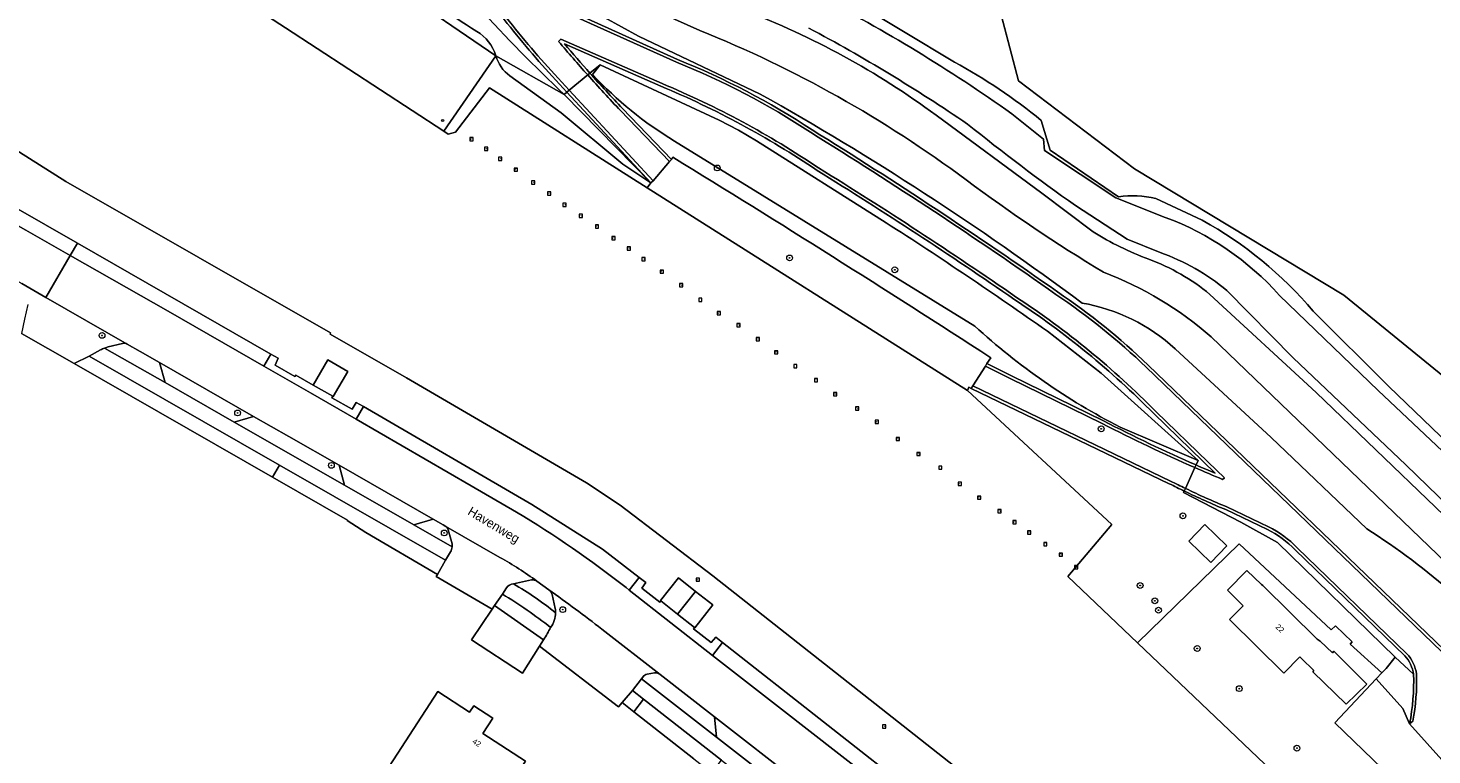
# Model space of a CAD drawing. Header units: metres. Extents: x 151448 to 154749, y 463108 to 465296.
# Tile 345 of 449: x 153714 to 153906, y 464421 to 464521. Entities that reach past the tile are written whole.
import ezdxf
from ezdxf.enums import TextEntityAlignment as Align

# ---------------------------------------------------------------- set-up
doc = ezdxf.new("R2010")
doc.units = ezdxf.units.M
doc.layers.get('0').update_dxf_attribs({"lineweight": 9})
for name, color, linetype, lineweight in [('B-PV-GK-KADEMUUR-G', 253, 'Continuous', 9), ('B-PV-GR-BEPLANTING_CULTUUR_BODEMBEDEKKER-GV', 253, 'Continuous', 9), ('B-PV-GR-BOOM-S', 253, 'Continuous', 9), ('B-PV-GW-TALUD_KRUIN-G', 253, 'Continuous', 9), ('B-PV-IE-MEUBILAIR-S', 253, 'Continuous', 9), ('B-PV-IE-MEUBILAIR_WATERWEGMEUBILAIR-S', 253, 'Continuous', 9), ('B-PV-IE-TERREINAFSCHEIDING_KUNSTMATIG_HEKWERK-G', 253, 'Continuous', 9), ('B-PV-OG-BEBOUWING-GV', 1, 'Continuous', 9), ('B-PV-OG-BEBOUWING-T18', 2, 'Continuous', 9), ('B-PV-OG-TERREIN_BEGROEID-GV', 253, 'Continuous', 9), ('B-PV-OG-TERREIN_ERF-GV', 253, 'Continuous', 9), ('B-PV-OG-TERREIN_OEVER-GV', 253, 'Continuous', 9), ('B-PV-OG-TOPOGRAFIE-T18', 2, 'Continuous', 9), ('B-PV-OG-WATER-GV', 253, 'Continuous', 9), ('B-PV-OG-WATER_SLOOT-GV', 253, 'Continuous', 9), ('B-PV-VH-GESLOTENVERHARDING_ASFALT-GV', 253, 'Continuous', 9), ('B-PV-VH-HALFVERHARDING_GRASBETONSTEEN-GV', 253, 'Continuous', 9), ('B-PV-VH-HALFVERHARDING_PUIN-GV', 253, 'Continuous', 9), ('B-PV-VH-ONVERHARD_ZAND-GV', 253, 'Continuous', 9), ('B-PV-VH-OPENVERHARDING_BETONSTRAATSTEEN-GV', 253, 'Continuous', 9), ('B-PV-VH-OPENVERHARDING_STRAATBAKSTEEN-GV', 253, 'Continuous', 9), ('B-PV-VH-OPENVERHARDING_TEGEL-GV', 253, 'Continuous', 9)]:
    doc.layers.add(name, color=color, linetype=linetype, lineweight=lineweight)
doc.styles.add('Drong', font='txt', dxfattribs={"height": 1.8})
doc.styles.add('NLCS-ISO', font='txt')

# ---------------------------------------------------------------- blocks, each defined once
blk = doc.blocks.new('SIE-MEUBILAIR_PAAL_HECTOMETER-SO')
blk.add_circle((0, 0), 0.75)
at = {"style": 'NLCS-ISO'}
blk.add_text('hm', height=0.75, dxfattribs=at).set_placement((0.16, 0.07), align=Align.MIDDLE_CENTER)
blk = doc.blocks.new('SGR-BOOM_GBKN-SO')
at = {"linetype": 'ByBlock', "lineweight": 18}
h = blk.add_hatch(color=0, dxfattribs=at)
h.dxf.hatch_style = 1
edge = h.paths.add_edge_path()
edge.add_arc((0, 0), 0.25, 0, 360)
at = {"color": 0, "linetype": 'ByBlock', "lineweight": 18}
for radius in [2, 0.25]:
    blk.add_circle((0, 0), radius, dxfattribs=at)
at = {"color": 0, "linetype": 'ByBlock', "lineweight": 18, "style": 'NLCS-ISO'}
blk.add_attdef('SOORT', (2.5, 0), '', height=1.5, dxfattribs=at)
blk = doc.blocks.new('SIE-WATER_MEERPAAL-SO')
at = {"color": 0, "linetype": 'ByBlock', "lineweight": 18}
blk.add_lwpolyline([(-1.12, -1.12), (1.12, -1.12), (1.12, 1.12), (-1.12, 1.12)], close=True, dxfattribs=at)
at = {"color": 0, "linetype": 'ByBlock', "lineweight": 18, "style": 'NLCS-ISO'}
blk.add_text('m', height=1.5, dxfattribs=at).set_placement((0, 0.28), align=Align.MIDDLE_CENTER)

msp = doc.modelspace()

# ---------------------------------------------------------------- linework, layer by layer
at = {"layer": 'B-PV-GK-KADEMUUR-G', "flags": 128}
for points in [[(153654.592, 464582.024), (153708.614, 464546.773), (153748.902, 464520.615), (153770.647, 464506.432)], [(153907.898, 464359.44), (153859.249, 464404.614), (153807.605, 464445.344), (153794.863, 464455.059), (153790.237, 464458.129), (153765.509, 464472.533), (153755.037, 464478.546), (153755.1, 464478.736), (153718.744, 464499.511), (153656.903, 464538.643), (153656.146, 464537.465), (153655.493, 464537.844), (153655.485, 464537.85)], [(153770.647, 464506.432), (153771.259, 464506.033), (153772.269, 464506.312), (153776.931, 464512.373)], [(153776.931, 464512.373), (153798.613, 464498.65)], [(153798.613, 464498.65), (153842.589, 464470.817)], [(153842.589, 464470.817), (153862.432, 464452.405), (153856.365, 464445.259), (153865.944, 464436.13)], [(153865.944, 464436.13), (153893.147, 464410.206), (153930.365, 464374.964), (153965.491, 464341.825), (153983.238, 464325.403), (153991.376, 464318.106), (154010.805, 464301.579), (154040.291, 464277.579), (154050.235, 464269.562)]]:
    msp.add_lwpolyline(points, dxfattribs=at)
at = {"layer": 'B-PV-GR-BEPLANTING_CULTUUR_BODEMBEDEKKER-GV', "flags": 128}
for points in [[(153688.772, 464506.74), (153690.225, 464505.919), (153713.237, 464492.829), (153719.338, 464489.351), (153720.32, 464491.03), (153689.851, 464508.473)], [(153746.902, 464475.811), (153720.32, 464491.03), (153719.338, 464489.351), (153732.784, 464481.685), (153745.953, 464474.149)], [(153721.939, 464475.531), (153719.862, 464474.515), (153747.125, 464458.879), (153748.088, 464460.558)], [(153756.284, 464460.521), (153749.348, 464464.488), (153744.512, 464467.221), (153741.879, 464466.458), (153757.001, 464457.806)], [(153757.369, 464452.926), (153759.921, 464451.309), (153769.784, 464445.545), (153770.884, 464447.505), (153748.088, 464460.558), (153747.125, 464458.879), (153757.407, 464452.982)], [(153808.95, 464436.17), (153807.586, 464434.413), (153817.046, 464427.031), (153833.209, 464414.42), (153835.386, 464412.74), (153836.68, 464414.397)], [(153805.007, 464420.217), (153807.487, 464418.298), (153807.592, 464418.452), (153808.824, 464420.033), (153798.107, 464428.382), (153796.759, 464426.655)]]:
    msp.add_lwpolyline(points, close=True, dxfattribs=at)
for points in [[(153724.037, 464476.63), (153732.375, 464471.895), (153731.581, 464474.628), (153728.945, 464476.155), (153727.176, 464477.177)], [(153726.512, 464477.269), (153724.567, 464476.799)], [(153795.692, 464443.733), (153796.12, 464443.363), (153797.476, 464445.119), (153792.477, 464448.992), (153782.767, 464455.159), (153759.626, 464468.606), (153758.635, 464466.877), (153774.404, 464457.727), (153780.651, 464454.09)], [(153770.953, 464452.112), (153770.562, 464452.343), (153769.215, 464453.113), (153766.534, 464452.349), (153771.794, 464449.303)], [(153771.787, 464449.75), (153771.25, 464451.64)], [(153782.686, 464444.771), (153780.228, 464444.261)], [(153785.09, 464443.429), (153783.443, 464444.604)], [(153778.704, 464442.823), (153777.64, 464441.278), (153784.362, 464436.562)], [(153785.954, 464440.848), (153785.519, 464442.77)], [(153797.977, 464431.408), (153797.808, 464431.187), (153808.115, 464423.193), (153807.817, 464425.966), (153800.357, 464431.802)], [(153799.608, 464432.005), (153798.604, 464431.845)]]:
    msp.add_lwpolyline(points, dxfattribs=at)
at = {"layer": 'B-PV-GR-BEPLANTING_CULTUUR_BODEMBEDEKKER-GV'}
for points in [[(153724.567, 464476.799, 0.0278743), (153724.037, 464476.63)], [(153727.176, 464477.177, 0.1805948), (153726.512, 464477.269)], [(153780.651, 464454.09, -0.0300888), (153795.692, 464443.733)], [(153771.25, 464451.64, 0.1805765), (153770.953, 464452.112)], [(153771.794, 464449.303, 0.0648962), (153771.787, 464449.75)], [(153780.228, 464444.261, -0.0333742), (153786.011, 464440.276)], [(153783.443, 464444.604, 0.1837128), (153782.686, 464444.771)], [(153785.519, 464442.77, 0.1894224), (153785.09, 464443.429)], [(153785.32, 464438.25, 0.0315575), (153778.704, 464442.823)], [(153786.011, 464440.276, 0.0612772), (153785.954, 464440.848)], [(153784.362, 464436.562, 0.0369366), (153785.32, 464438.25)], [(153798.604, 464431.845, 0.1825518), (153797.977, 464431.408)], [(153800.357, 464431.802, 0.1616181), (153799.608, 464432.005)]]:
    msp.add_lwpolyline(points, format="xyb", dxfattribs=at)
at = {"layer": 'B-PV-GW-TALUD_KRUIN-G'}
for points in [[(153787.173, 464511.483, -0.0175627), (153775.424, 464523.42)], [(153814.117, 464511.529, -0.0320492), (153858.327, 464482.818)], [(153853.572, 464478.937, 0.0106594), (153831.425, 464493.843)], [(153858.327, 464482.818, -0.1440762), (153871.118, 464476.521)], [(153897.443, 464451.809, -0.0383194), (153909.456, 464442.765)]]:
    msp.add_lwpolyline(points, format="xyb", dxfattribs=at)
at = {"layer": 'B-PV-GW-TALUD_KRUIN-G', "flags": 128}
for points in [[(153790.412, 464523.319), (153797.396, 464519.482), (153814.117, 464511.529)], [(153831.425, 464493.843), (153813.595, 464505.11), (153811.141, 464506.585), (153808.488, 464507.928), (153792.116, 464515.554)], [(153799.111, 464499.32), (153787.173, 464511.483)], [(153874.288, 464461.182), (153860.969, 464473.19), (153853.572, 464478.937)], [(153871.118, 464476.521), (153884.315, 464464.364), (153897.443, 464451.809)]]:
    msp.add_lwpolyline(points, dxfattribs=at)
at = {"layer": 'B-PV-IE-TERREINAFSCHEIDING_KUNSTMATIG_HEKWERK-G', "flags": 128}
for points in [[(153838.307, 464556.46), (153849.612, 464513.342)], [(153777.801, 464516.792), (153749.849, 464535.862)], [(153770.647, 464506.432), (153777.801, 464516.792)], [(153787.173, 464511.483), (153777.801, 464516.792)], [(153808.488, 464507.928), (153792.116, 464515.554)], [(153720.32, 464491.03), (153689.851, 464508.473)], [(153811.141, 464506.585), (153808.488, 464507.928)], [(153813.595, 464505.11), (153811.141, 464506.585)], [(153831.425, 464493.843), (153813.595, 464505.11)], [(153746.902, 464475.811), (153720.32, 464491.03)], [(153894.274, 464483.88), (153916.047, 464466.171), (153921.589, 464450.453)], [(153719.862, 464474.515), (153712.651, 464478.642)], [(153860.969, 464473.19), (153853.572, 464478.937)], [(153750.317, 464472.93), (153750.203, 464472.731), (153747.48, 464474.279), (153747.917, 464475.257), (153746.902, 464475.811)], [(153747.125, 464458.879), (153719.862, 464474.515)], [(153874.288, 464461.182), (153860.969, 464473.19)], [(153759.626, 464468.606), (153758.614, 464469.171), (153758.079, 464468.258), (153755.295, 464469.798), (153755.412, 464470.002)], [(153797.476, 464445.119), (153792.477, 464448.992), (153782.767, 464455.159), (153759.626, 464468.606)], [(153757.369, 464452.926), (153757.407, 464452.982), (153747.125, 464458.879)], [(153901.347, 464434.156), (153885.183, 464449.914), (153880.159, 464452.717), (153872.275, 464456.783)], [(153800.464, 464441.893), (153800.322, 464441.712), (153797.873, 464443.626), (153798.411, 464444.423), (153797.476, 464445.119)], [(153808.95, 464436.17), (153808.032, 464436.916), (153807.387, 464436.171), (153804.947, 464438.07), (153805.089, 464438.251)], [(153836.68, 464414.397), (153808.95, 464436.17)], [(153900.089, 464432.627), (153901.347, 464434.156)], [(153914.202, 464414.344), (153912.681, 464414.035), (153904.756, 464413.826), (153893.077, 464425.136)]]:
    msp.add_lwpolyline(points, dxfattribs=at)
at = {"layer": 'B-PV-IE-TERREINAFSCHEIDING_KUNSTMATIG_HEKWERK-G'}
msp.add_lwpolyline([(153853.572, 464478.937, 0.0106594), (153831.425, 464493.843)], format="xyb", dxfattribs=at)
at = {"layer": 'B-PV-OG-BEBOUWING-GV', "flags": 128}
for points in [[(153755.461, 464469.974), (153757.449, 464473.434), (153754.718, 464475.003), (153752.73, 464471.543), (153755.412, 464470.002)], [(153875.188, 464452.384), (153872.977, 464450.087), (153876.013, 464447.164), (153878.224, 464449.46)], [(153800.464, 464441.893), (153802.777, 464440.072), (153805.244, 464443.208), (153802.885, 464445.065), (153800.417, 464441.93)], [(153883.151, 464443.99), (153882.998, 464444.136), (153880.971, 464446.082), (153878.322, 464443.353), (153880.214, 464441.461), (153880.443, 464441.235), (153878.577, 464439.336), (153886.055, 464431.984), (153888.241, 464434.208), (153888.477, 464433.976), (153890.179, 464432.328), (153890.017, 464432.165), (153894.611, 464427.705), (153897.449, 464430.461), (153892.909, 464435.003), (153892.72, 464434.759), (153891.045, 464436.354), (153890.635, 464436.643)], [(153802.777, 464440.072), (153805.089, 464438.251), (153805.135, 464438.215), (153807.604, 464441.35), (153805.244, 464443.208)], [(153767.898, 464413.647), (153766.532, 464411.541), (153773.528, 464407.001), (153781.879, 464419.868), (153775.999, 464423.685), (153777.378, 464425.765), (153774.76, 464427.461), (153774.187, 464426.595), (153769.812, 464429.435), (153762.035, 464417.452)]]:
    msp.add_lwpolyline(points, close=True, dxfattribs=at)
at = {"layer": 'B-PV-OG-TERREIN_BEGROEID-GV', "flags": 128}
for points in [[(153801.234, 464536.061), (153807.253, 464541.069), (153826.954, 464553.807), (153826.216, 464554.96), (153791.273, 464531.574), (153798.906, 464528.596), (153797.102, 464524.13), (153805.839, 464520.247)], [(153748.779, 464536.925), (153749.961, 464536.006), (153749.849, 464535.862), (153777.801, 464516.792)], [(153805.839, 464520.247), (153797.102, 464524.13), (153789.762, 464526.835)], [(153786.139, 464523.763), (153802.753, 464516.261)], [(153790.412, 464523.319), (153797.396, 464519.482), (153814.117, 464511.529)], [(153814.117, 464511.529), (153797.396, 464519.482), (153790.412, 464523.319)], [(153800.49, 464512.6), (153787.217, 464518.438)], [(153777.801, 464516.792), (153770.647, 464506.432)], [(153777.801, 464516.792), (153787.173, 464511.483)], [(153787.173, 464511.483), (153777.801, 464516.792)], [(153792.116, 464515.554), (153790.726, 464514.41)], [(153790.726, 464514.41), (153792.116, 464515.554), (153808.488, 464507.928), (153811.141, 464506.585), (153813.595, 464505.11), (153831.425, 464493.843)], [(153791.097, 464514.193), (153792.116, 464515.554)], [(153831.425, 464493.843), (153813.595, 464505.11), (153811.141, 464506.585), (153808.488, 464507.928), (153792.116, 464515.554), (153791.097, 464514.193)], [(153770.647, 464506.432), (153771.259, 464506.033), (153772.269, 464506.312), (153776.931, 464512.373), (153798.613, 464498.65), (153799.111, 464499.32), (153795.225, 464501.906), (153786.776, 464508.95), (153779.719, 464514.034)], [(153779.719, 464514.034), (153786.776, 464508.95), (153795.225, 464501.906), (153799.111, 464499.32), (153787.173, 464511.483)], [(153787.173, 464511.483), (153787.555, 464511.798), (153785.545, 464513.967)], [(153795.219, 464509.526), (153801.946, 464502.55), (153802.12, 464502.834)], [(153859.842, 464492.614), (153852.79, 464497.929), (153838.279, 464508.604)], [(153843.59, 464479.641), (153802.326, 464505.067)], [(153802.326, 464505.067), (153843.59, 464479.641)], [(153923.008, 464439.144), (153915.092, 464446.9), (153890.493, 464470.525), (153875.881, 464484.012)], [(153863.561, 464465.767), (153874.288, 464461.182), (153860.969, 464473.19), (153853.572, 464478.937)], [(153853.572, 464478.937), (153860.969, 464473.19), (153874.288, 464461.182), (153874.006, 464460.567)], [(153945.53, 464406.274), (153932.163, 464420.687), (153929.048, 464421.984), (153923.963, 464427.403), (153921.14, 464433.547), (153914.361, 464441.37), (153876.084, 464478.163)], [(153876.084, 464478.163), (153914.361, 464441.37), (153921.14, 464433.547)], [(153871.118, 464476.521), (153884.315, 464464.364), (153897.443, 464451.809)], [(153897.443, 464451.809), (153884.315, 464464.364), (153871.118, 464476.521)], [(153845.778, 464475.311), (153845.262, 464474.516), (153848.623, 464472.796), (153861.285, 464466.628)], [(153867.429, 464474.28), (153911.695, 464431.683), (153922.001, 464421.552)], [(153876.634, 464459.441), (153868.184, 464467.62)], [(153874.006, 464460.567), (153874.288, 464461.182), (153863.561, 464465.767)], [(153872.367, 464456.985), (153872.275, 464456.783), (153880.159, 464452.717), (153885.183, 464449.914), (153901.347, 464434.156)], [(153883.783, 464451.714), (153878.076, 464454.433)], [(153902.663, 464434.365), (153887.592, 464448.912)], [(153903.884, 464431.818), (153901.347, 464434.156), (153900.089, 464432.627), (153899.5, 464431.998), (153898.733, 464431.178)], [(153901.347, 464434.156), (153903.884, 464431.818)], [(153898.733, 464431.178), (153902.416, 464427.093), (153903.326, 464424.988)]]:
    msp.add_lwpolyline(points, dxfattribs=at)
at = {"layer": 'B-PV-OG-TERREIN_BEGROEID-GV'}
for points in [[(153752.447, 464535.445, 0.0147366), (153775.199, 464520.138)], [(153775.199, 464520.138, -0.0147366), (153752.447, 464535.445)], [(153787.173, 464511.483, -0.0175627), (153775.424, 464523.42)], [(153775.424, 464523.42, 0.0175627), (153787.173, 464511.483)], [(153785.545, 464513.967, -0.0192101), (153778.527, 464522.304)], [(153838.279, 464508.604, 0.0690027), (153811.885, 464523.024)], [(153775.199, 464520.138, -0.1876345), (153777.801, 464516.792)], [(153777.801, 464516.792, 0.1876345), (153775.199, 464520.138)], [(153842.413, 464499.731, 0.0645287), (153805.839, 464520.247)], [(153805.839, 464520.247, -0.0645287), (153842.413, 464499.731)], [(153787.217, 464518.438, 0.0062338), (153790.726, 464514.41)], [(153777.801, 464516.792, 0.1684622), (153779.719, 464514.034)], [(153779.719, 464514.034, -0.1684622), (153777.801, 464516.792)], [(153802.753, 464516.261, -0.0516633), (153821.24, 464506.606)], [(153790.726, 464514.41, 0.0075719), (153795.219, 464509.526)], [(153802.326, 464505.067, -0.0667679), (153791.097, 464514.193)], [(153791.097, 464514.193, 0.0667679), (153802.326, 464505.067)], [(153821.924, 464501.036, 0.0496399), (153800.49, 464512.6)], [(153814.117, 464511.529, -0.0320492), (153858.327, 464482.818)], [(153858.327, 464482.818, 0.0320492), (153814.117, 464511.529)], [(153821.24, 464506.606, -0.0147483), (153854.967, 464484.341)], [(153802.12, 464502.834, -0.0062521), (153845.778, 464475.311)], [(153849.104, 464483.267, 0.0129229), (153821.924, 464501.036)], [(153861.27, 464487.049, -0.0234332), (153842.413, 464499.731)], [(153842.413, 464499.731, 0.0234332), (153861.27, 464487.049)], [(153853.572, 464478.937, 0.0106594), (153831.425, 464493.843)], [(153831.425, 464493.843, -0.0106594), (153853.572, 464478.937)], [(153867.505, 464488.833, -0.0520723), (153859.842, 464492.614)], [(153875.881, 464484.012, 0.0862076), (153867.505, 464488.833)], [(153876.084, 464478.163, 0.0891113), (153861.27, 464487.049)], [(153861.27, 464487.049, -0.0891113), (153876.084, 464478.163)], [(153854.967, 464484.341, -0.0430307), (153867.429, 464474.28)], [(153868.184, 464467.62, 0.0527826), (153849.104, 464483.267)], [(153858.327, 464482.818, -0.1440762), (153871.118, 464476.521)], [(153871.118, 464476.521, 0.1440762), (153858.327, 464482.818)], [(153863.561, 464465.767, -0.0666209), (153843.59, 464479.641)], [(153843.59, 464479.641, 0.0666209), (153863.561, 464465.767)], [(153861.285, 464466.628, 0.016601), (153874.006, 464460.567)], [(153874.006, 464460.567, 0.003766), (153876.634, 464459.441)], [(153878.076, 464454.433, -0.0146778), (153872.367, 464456.985)], [(153887.592, 464448.912, 0.0897141), (153883.783, 464451.714)], [(153897.443, 464451.809, -0.0383194), (153909.456, 464442.765)], [(153909.456, 464442.765, 0.0383194), (153897.443, 464451.809)], [(153903.884, 464431.818, 0.1518634), (153902.663, 464434.365)], [(153903.326, 464424.988, 0.0521339), (153903.884, 464431.818)]]:
    msp.add_lwpolyline(points, format="xyb", dxfattribs=at)
at = {"layer": 'B-PV-OG-TERREIN_BEGROEID-GV', "flags": 128}
msp.add_lwpolyline([(153787.173, 464511.483), (153799.111, 464499.32), (153787.555, 464511.798)], close=True, dxfattribs=at)
at = {"layer": 'B-PV-OG-TERREIN_ERF-GV', "flags": 128}
for points in [[(154016.603, 464609.56), (154000, 464616.947), (153998.245, 464617.728), (153997.22, 464618.184), (153964.94, 464608.591), (153957.264, 464607.507), (153948.589, 464604.816), (153882.295, 464584.25), (153839.089, 464556.991), (153838.307, 464556.46), (153838.309, 464556.452), (153849.612, 464513.342), (153865.547, 464501.261), (153894.274, 464483.88), (153916.047, 464466.171), (153921.589, 464450.453)], [(153921.589, 464450.453), (153916.047, 464466.171), (153894.274, 464483.88), (153865.547, 464501.261), (153849.612, 464513.342), (153838.309, 464556.452), (153826.764, 464548.974), (153820.509, 464544.837), (153813.642, 464538.713), (153809.125, 464532.926)], [(153859.249, 464404.614), (153807.605, 464445.344), (153794.863, 464455.059), (153790.237, 464458.129), (153765.509, 464472.533), (153755.037, 464478.546), (153755.1, 464478.736), (153718.744, 464499.511), (153656.903, 464538.643)], [(153809.705, 464531.677), (153826.814, 464524.342), (153840.82, 464515.927)], [(153689.851, 464508.473), (153720.32, 464491.03), (153746.902, 464475.811), (153747.917, 464475.257), (153747.48, 464474.279), (153750.203, 464472.731), (153750.317, 464472.93), (153752.73, 464471.543), (153754.718, 464475.003), (153757.449, 464473.434), (153755.461, 464469.974), (153755.412, 464470.002), (153755.295, 464469.798), (153758.079, 464468.258), (153758.614, 464469.171), (153759.626, 464468.606), (153782.767, 464455.159), (153792.477, 464448.992), (153797.476, 464445.119), (153798.411, 464444.423), (153797.873, 464443.626), (153800.322, 464441.712), (153800.464, 464441.893), (153800.417, 464441.93), (153802.885, 464445.065), (153805.244, 464443.208), (153807.604, 464441.35), (153805.135, 464438.215), (153805.089, 464438.251), (153804.947, 464438.07), (153807.387, 464436.171), (153808.032, 464436.916), (153808.95, 464436.17), (153836.68, 464414.397)], [(153852.703, 464507.908), (153853.954, 464503.834), (153863.333, 464497.412)], [(153868.458, 464497.185), (153874.844, 464494.19)], [(153890.101, 464481.689), (153900.459, 464471.35), (153915.84, 464456.547), (153921.589, 464450.453)], [(153805.007, 464420.217), (153796.759, 464426.655), (153795.137, 464427.922), (153794.632, 464427.327), (153783.81, 464435.658), (153781.48, 464431.988), (153774.457, 464436.564), (153777.285, 464440.764), (153769.604, 464445.229), (153769.784, 464445.545), (153759.921, 464451.309), (153757.369, 464452.926), (153757.407, 464452.982), (153747.125, 464458.879), (153719.862, 464474.515), (153712.651, 464478.642)], [(153870.32, 464457.999), (153843.119, 464471.094), (153842.797, 464471.249), (153842.589, 464470.817)], [(153842.589, 464470.817), (153862.432, 464452.405), (153856.365, 464445.259), (153865.944, 464436.13), (153879.898, 464449.74), (153892.552, 464437.928), (153893.161, 464438.469), (153895.415, 464436.277), (153895.148, 464435.957), (153899.5, 464431.998), (153900.089, 464432.627), (153901.347, 464434.156), (153885.183, 464449.914), (153880.159, 464452.717), (153872.275, 464456.783), (153872.367, 464456.985)], [(153912.681, 464414.035), (153904.756, 464413.826), (153893.077, 464425.136), (153898.733, 464431.178), (153899.5, 464431.998), (153895.148, 464435.957), (153895.415, 464436.277), (153893.161, 464438.469), (153892.552, 464437.928), (153879.898, 464449.74), (153865.944, 464436.13), (153893.147, 464410.206), (153930.365, 464374.964)]]:
    msp.add_lwpolyline(points, dxfattribs=at)
for points in [[(153724.096, 464551.622), (153706.212, 464565.465), (153693.419, 464575.407), (153688.415, 464579.24), (153678.081, 464580.723), (153670.337, 464583.597), (153665.351, 464586.778), (153659.849, 464590.398), (153659.666, 464590.038), (153659.576, 464589.824), (153662.944, 464587.686), (153659.725, 464582.614), (153656.351, 464584.766), (153654.592, 464582.024), (153708.614, 464546.773), (153748.902, 464520.615), (153770.647, 464506.432), (153777.801, 464516.792), (153749.849, 464535.862), (153746.582, 464534.162), (153732.491, 464545.106)], [(153875.188, 464452.384), (153878.224, 464449.46), (153876.013, 464447.164), (153872.977, 464450.087)], [(153883.151, 464443.99), (153890.635, 464436.643), (153891.045, 464436.354), (153892.72, 464434.759), (153892.909, 464435.003), (153897.449, 464430.461), (153894.611, 464427.705), (153890.017, 464432.165), (153890.179, 464432.328), (153888.477, 464433.976), (153888.241, 464434.208), (153886.055, 464431.984), (153878.577, 464439.336), (153880.443, 464441.235), (153880.214, 464441.461), (153878.322, 464443.353), (153880.971, 464446.082), (153882.998, 464444.136)], [(153777.64, 464441.278), (153777.285, 464440.764), (153774.457, 464436.564), (153781.48, 464431.988), (153783.81, 464435.658), (153784.362, 464436.562)], [(153767.898, 464413.647), (153762.035, 464417.452), (153769.812, 464429.435), (153774.187, 464426.595), (153774.76, 464427.461), (153777.378, 464425.765), (153775.999, 464423.685), (153781.879, 464419.868), (153773.528, 464407.001), (153766.532, 464411.541)]]:
    msp.add_lwpolyline(points, close=True, dxfattribs=at)
at = {"layer": 'B-PV-OG-TERREIN_ERF-GV'}
for points in [[(153840.82, 464515.927, -0.0468393), (153852.703, 464507.908)], [(153863.333, 464497.412, -0.0868577), (153868.458, 464497.185)], [(153874.844, 464494.19, -0.0920323), (153890.101, 464481.689)], [(153872.367, 464456.985, -0.0056787), (153870.32, 464457.999)]]:
    msp.add_lwpolyline(points, format="xyb", dxfattribs=at)
at = {"layer": 'B-PV-OG-TERREIN_OEVER-GV', "flags": 128}
for points in [[(153840.82, 464515.927), (153826.814, 464524.342), (153809.705, 464531.677)], [(153838.279, 464508.604), (153852.79, 464497.929), (153859.842, 464492.614)], [(153848.676, 464508.826), (153853.036, 464505.328), (153853.189, 464503.779), (153862.95, 464497.262), (153869.752, 464494.579)], [(153863.333, 464497.412), (153853.954, 464503.834), (153852.703, 464507.908)], [(153874.844, 464494.19), (153868.458, 464497.185)], [(153869.04, 464489.752), (153864.526, 464491.599), (153857.408, 464496.211)], [(153875.881, 464484.012), (153890.493, 464470.525), (153915.092, 464446.9), (153923.008, 464439.144)], [(153923.695, 464440.453), (153911.725, 464451.956), (153902.802, 464460.599), (153887.323, 464475.29), (153878.221, 464484.534)], [(153885.441, 464483.869), (153899.017, 464470.821), (153913.449, 464457.19), (153927.172, 464443.194)], [(153928.796, 464442.814), (153921.589, 464450.453), (153915.84, 464456.547), (153900.459, 464471.35), (153890.101, 464481.689)]]:
    msp.add_lwpolyline(points, dxfattribs=at)
at = {"layer": 'B-PV-OG-TERREIN_OEVER-GV'}
for points in [[(153822.001, 464525.055, -0.035142), (153848.676, 464508.826)], [(153811.885, 464523.024, -0.0690027), (153838.279, 464508.604)], [(153842.594, 464507.397, 0.0272745), (153820.804, 464520.59)], [(153852.703, 464507.908, 0.0468393), (153840.82, 464515.927)], [(153857.408, 464496.211, -0.0149978), (153842.594, 464507.397)], [(153868.458, 464497.185, 0.0868577), (153863.333, 464497.412)], [(153869.752, 464494.579, -0.1227955), (153885.441, 464483.869)], [(153890.101, 464481.689, 0.0920323), (153874.844, 464494.19)], [(153859.842, 464492.614, 0.0520723), (153867.505, 464488.833)], [(153878.221, 464484.534, 0.0910737), (153869.04, 464489.752)], [(153867.505, 464488.833, -0.0862076), (153875.881, 464484.012)]]:
    msp.add_lwpolyline(points, format="xyb", dxfattribs=at)
at = {"layer": 'B-PV-OG-WATER-GV', "flags": 128}
for points in [[(153474.659, 464657.615), (153586.561, 464583.883), (153586.666, 464584.041), (153588.958, 464582.532), (153588.339, 464581.591), (153588.384, 464581.561), (153607.583, 464568.754), (153629.073, 464554.665), (153655.485, 464537.85), (153655.493, 464537.844), (153656.146, 464537.465), (153656.903, 464538.643), (153718.744, 464499.511), (153755.1, 464478.736), (153755.037, 464478.546), (153765.509, 464472.533), (153790.237, 464458.129), (153794.863, 464455.059), (153807.605, 464445.344), (153859.249, 464404.614), (153907.898, 464359.44)], [(153930.365, 464374.964), (153893.147, 464410.206), (153865.944, 464436.13), (153856.365, 464445.259), (153862.432, 464452.405), (153842.589, 464470.817), (153798.613, 464498.65), (153776.931, 464512.373), (153772.269, 464506.312), (153771.259, 464506.033), (153770.647, 464506.432), (153748.902, 464520.615), (153708.614, 464546.773), (153654.592, 464582.024), (153653.123, 464582.982), (153624.262, 464601.896), (153620.144, 464604.551), (153619.193, 464605.299), (153615.632, 464607.672)]]:
    msp.add_lwpolyline(points, dxfattribs=at)
at = {"layer": 'B-PV-OG-WATER_SLOOT-GV'}
for points in [[(153848.676, 464508.826, 0.035142), (153822.001, 464525.055)], [(153820.804, 464520.59, -0.0272745), (153842.594, 464507.397)], [(153842.594, 464507.397, 0.0149978), (153857.408, 464496.211)], [(153885.441, 464483.869, 0.1227955), (153869.752, 464494.579)], [(153869.04, 464489.752, -0.0910737), (153878.221, 464484.534)]]:
    msp.add_lwpolyline(points, format="xyb", dxfattribs=at)
at = {"layer": 'B-PV-OG-WATER_SLOOT-GV', "flags": 128}
for points in [[(153869.752, 464494.579), (153862.95, 464497.262), (153853.189, 464503.779), (153853.036, 464505.328), (153848.676, 464508.826)], [(153857.408, 464496.211), (153864.526, 464491.599), (153869.04, 464489.752)], [(153878.221, 464484.534), (153887.323, 464475.29), (153902.802, 464460.599), (153911.725, 464451.956), (153923.695, 464440.453)], [(153927.172, 464443.194), (153913.449, 464457.19), (153899.017, 464470.821), (153885.441, 464483.869)]]:
    msp.add_lwpolyline(points, dxfattribs=at)
at = {"layer": 'B-PV-VH-GESLOTENVERHARDING_ASFALT-GV'}
for points in [[(153778.808, 464522.594, 0.0193677), (153785.84, 464514.238)], [(153790.417, 464514.155, -0.0067591), (153786.43, 464518.748)], [(153821.025, 464506.269, 0.0516788), (153802.597, 464515.893)], [(153794.93, 464509.249, -0.0075381), (153790.417, 464514.155)], [(153800.647, 464512.967, -0.0496496), (153822.141, 464501.372)], [(153854.74, 464484.012, 0.0147536), (153821.025, 464506.269)], [(153822.141, 464501.372, -0.01292), (153849.327, 464483.599)], [(153849.327, 464483.599, -0.0527597), (153868.466, 464467.904)], [(153867.152, 464473.992, 0.0430587), (153854.74, 464484.012)], [(153873.84, 464460.203, -0.0166466), (153861.105, 464466.271)], [(153877.631, 464458.592, -0.0050998), (153873.84, 464460.203)], [(153870.498, 464458.357, 0.0053166), (153872.533, 464457.348)], [(153872.533, 464457.348, 0.0145431), (153878.238, 464454.799)], [(153795.692, 464443.733, 0.0300888), (153780.651, 464454.09)], [(153883.957, 464452.075, -0.0898361), (153887.876, 464449.193)], [(153778.373, 464447.874, -0.028782), (153783.443, 464444.604)], [(153785.09, 464443.429, -0.0113428), (153792.358, 464438.015)], [(153902.949, 464434.645, -0.1533207), (153904.283, 464431.852)], [(153904.283, 464431.852, -0.0532786), (153903.775, 464425.394)]]:
    msp.add_lwpolyline(points, format="xyb", dxfattribs=at)
at = {"layer": 'B-PV-VH-GESLOTENVERHARDING_ASFALT-GV', "flags": 128}
for points in [[(153802.597, 464515.893), (153785.83, 464523.464)], [(153663.55, 464513.595), (153670.547, 464509.675), (153687.343, 464499.967), (153687.655, 464499.771), (153696.316, 464494.831), (153699.624, 464492.938), (153706.499, 464488.993), (153709.746, 464487.159), (153712.686, 464485.479), (153715.968, 464483.598), (153719.338, 464489.351), (153713.237, 464492.829), (153690.225, 464505.919), (153688.772, 464506.74), (153675.831, 464514.113), (153673.5, 464515.442), (153665.489, 464519.996)], [(153786.43, 464518.748), (153786.74, 464519.085), (153800.647, 464512.967)], [(153785.84, 464514.238), (153787.864, 464512.052), (153790.417, 464514.155)], [(153790.417, 464514.155), (153787.864, 464512.052), (153799.404, 464499.592)], [(153799.404, 464499.592), (153801.658, 464502.272), (153794.93, 464509.249)], [(153780.651, 464454.09), (153774.404, 464457.727), (153758.635, 464466.877), (153752.332, 464470.486), (153745.953, 464474.149), (153732.784, 464481.685), (153719.338, 464489.351), (153715.968, 464483.598), (153727.176, 464477.177), (153728.945, 464476.155), (153731.581, 464474.628), (153744.512, 464467.221), (153749.348, 464464.488), (153756.284, 464460.521), (153769.215, 464453.113), (153770.562, 464452.343), (153770.953, 464452.112), (153778.373, 464447.874)], [(153861.105, 464466.271), (153848.444, 464472.439), (153845.08, 464474.159), (153843.336, 464471.433), (153870.498, 464458.357)], [(153921.72, 464421.267), (153911.418, 464431.394), (153867.152, 464473.992)], [(153868.466, 464467.904), (153875.659, 464460.942), (153877.899, 464458.822), (153877.631, 464458.592)], [(153873.84, 464460.203), (153872.533, 464457.348)], [(153872.533, 464457.348), (153873.84, 464460.203)], [(153878.238, 464454.799), (153883.957, 464452.075)], [(153887.876, 464449.193), (153902.949, 464434.645)], [(153783.443, 464444.604), (153785.09, 464443.429)], [(153849.28, 464401.818), (153846.835, 464403.763), (153835.386, 464412.74), (153833.209, 464414.42), (153817.046, 464427.031), (153807.586, 464434.413), (153796.12, 464443.363), (153795.692, 464443.733)], [(153792.358, 464438.015), (153800.357, 464431.802), (153807.817, 464425.966), (153819.606, 464416.82), (153824.456, 464413.026), (153825.403, 464412.287), (153836.912, 464403.32), (153837.109, 464403.173), (153839.828, 464401.057), (153847.26, 464395.188), (153849.375, 464393.444), (153855.101, 464388.762), (153858.149, 464386.193), (153861.777, 464383.012), (153864.55, 464380.467), (153865.079, 464379.993)], [(153903.775, 464425.394), (153903.326, 464424.988), (153908.168, 464419.613)]]:
    msp.add_lwpolyline(points, dxfattribs=at)
at = {"layer": 'B-PV-VH-HALFVERHARDING_GRASBETONSTEEN-GV'}
for points in [[(153778.527, 464522.304, 0.0192101), (153785.545, 464513.967)], [(153785.84, 464514.238, -0.0193677), (153778.808, 464522.594)], [(153786.43, 464518.748, 0.0067591), (153790.417, 464514.155)], [(153790.726, 464514.41, -0.0062338), (153787.217, 464518.438)], [(153821.24, 464506.606, 0.0516633), (153802.753, 464516.261)], [(153795.219, 464509.526, -0.0075719), (153790.726, 464514.41)], [(153802.597, 464515.893, -0.0516788), (153821.025, 464506.269)], [(153790.417, 464514.155, 0.0075381), (153794.93, 464509.249)], [(153800.49, 464512.6, -0.0496399), (153821.924, 464501.036)], [(153822.141, 464501.372, 0.0496496), (153800.647, 464512.967)], [(153854.967, 464484.341, 0.0147483), (153821.24, 464506.606)], [(153821.025, 464506.269, -0.0147536), (153854.74, 464484.012)], [(153845.778, 464475.311, 0.0062521), (153802.12, 464502.834)], [(153821.924, 464501.036, -0.0129229), (153849.104, 464483.267)], [(153849.327, 464483.599, 0.01292), (153822.141, 464501.372)], [(153868.466, 464467.904, 0.0527597), (153849.327, 464483.599)], [(153854.74, 464484.012, -0.0430587), (153867.152, 464473.992)], [(153867.429, 464474.28, 0.0430307), (153854.967, 464484.341)], [(153849.104, 464483.267, -0.0527826), (153868.184, 464467.62)], [(153861.105, 464466.271, 0.0166466), (153873.84, 464460.203)], [(153874.006, 464460.567, -0.016601), (153861.285, 464466.628)], [(153876.634, 464459.441, -0.003766), (153874.006, 464460.567)], [(153873.84, 464460.203, 0.0050998), (153877.631, 464458.592)], [(153870.32, 464457.999, 0.0056787), (153872.367, 464456.985)], [(153872.533, 464457.348, -0.0053166), (153870.498, 464458.357)], [(153872.367, 464456.985, 0.0146778), (153878.076, 464454.433)], [(153878.238, 464454.799, -0.0145431), (153872.533, 464457.348)], [(153883.783, 464451.714, -0.0897141), (153887.592, 464448.912)], [(153887.876, 464449.193, 0.0898361), (153883.957, 464452.075)], [(153902.663, 464434.365, -0.1518634), (153903.884, 464431.818)], [(153904.283, 464431.852, 0.1533207), (153902.949, 464434.645)], [(153903.884, 464431.818, -0.0521339), (153903.326, 464424.988)], [(153903.775, 464425.394, 0.0532786), (153904.283, 464431.852)]]:
    msp.add_lwpolyline(points, format="xyb", dxfattribs=at)
at = {"layer": 'B-PV-VH-HALFVERHARDING_GRASBETONSTEEN-GV', "flags": 128}
for points in [[(153785.83, 464523.464), (153802.597, 464515.893)], [(153802.753, 464516.261), (153786.139, 464523.763)], [(153800.647, 464512.967), (153786.74, 464519.085), (153786.43, 464518.748)], [(153787.217, 464518.438), (153800.49, 464512.6)], [(153790.417, 464514.155), (153790.726, 464514.41)], [(153790.726, 464514.41), (153790.417, 464514.155)], [(153785.545, 464513.967), (153787.555, 464511.798), (153787.864, 464512.052), (153785.84, 464514.238)], [(153794.93, 464509.249), (153801.658, 464502.272), (153801.946, 464502.55), (153795.219, 464509.526)], [(153802.12, 464502.834), (153801.946, 464502.55), (153801.658, 464502.272)], [(153801.658, 464502.272), (153799.404, 464499.592), (153799.111, 464499.32), (153798.613, 464498.65), (153842.589, 464470.817), (153842.797, 464471.249), (153843.119, 464471.094), (153843.336, 464471.433), (153845.08, 464474.159), (153845.262, 464474.516), (153845.778, 464475.311)], [(153861.285, 464466.628), (153848.623, 464472.796), (153845.262, 464474.516), (153845.08, 464474.159)], [(153845.08, 464474.159), (153848.444, 464472.439), (153861.105, 464466.271)], [(153867.152, 464473.992), (153911.418, 464431.394), (153921.72, 464421.267)], [(153922.001, 464421.552), (153911.695, 464431.683), (153867.429, 464474.28)], [(153870.498, 464458.357), (153843.336, 464471.433), (153843.119, 464471.094), (153870.32, 464457.999)], [(153868.184, 464467.62), (153876.634, 464459.441)], [(153877.631, 464458.592), (153877.899, 464458.822), (153875.659, 464460.942), (153868.466, 464467.904)], [(153873.84, 464460.203), (153874.006, 464460.567)], [(153874.006, 464460.567), (153873.84, 464460.203)], [(153872.533, 464457.348), (153872.367, 464456.985)], [(153872.367, 464456.985), (153872.533, 464457.348)], [(153883.957, 464452.075), (153878.238, 464454.799)], [(153878.076, 464454.433), (153883.783, 464451.714)], [(153887.592, 464448.912), (153902.663, 464434.365)], [(153902.949, 464434.645), (153887.876, 464449.193)], [(153903.326, 464424.988), (153903.775, 464425.394)]]:
    msp.add_lwpolyline(points, dxfattribs=at)
msp.add_lwpolyline([(153787.864, 464512.052), (153787.555, 464511.798), (153799.111, 464499.32), (153799.404, 464499.592)], close=True, dxfattribs=at)
at = {"layer": 'B-PV-VH-HALFVERHARDING_PUIN-GV', "flags": 128}
for points in [[(153903.326, 464424.988), (153902.416, 464427.093), (153898.733, 464431.178), (153893.077, 464425.136), (153904.756, 464413.826), (153912.681, 464414.035), (153914.202, 464414.344), (153909.4, 464420.138)], [(153908.432, 464419.313), (153908.168, 464419.613), (153903.326, 464424.988)]]:
    msp.add_lwpolyline(points, dxfattribs=at)
at = {"layer": 'B-PV-VH-ONVERHARD_ZAND-GV', "flags": 128}
msp.add_lwpolyline([(153796.553, 464429.593), (153795.434, 464428.273), (153795.137, 464427.922), (153796.759, 464426.655), (153798.107, 464428.382)], close=True, dxfattribs=at)
at = {"layer": 'B-PV-VH-OPENVERHARDING_BETONSTRAATSTEEN-GV', "flags": 128}
for points in [[(153727.176, 464477.177), (153715.968, 464483.598), (153712.686, 464485.479)], [(153713.501, 464482.628), (153713.047, 464480.599), (153712.651, 464478.642), (153719.862, 464474.515), (153721.939, 464475.531)], [(153721.939, 464475.531), (153723.48, 464476.376)], [(153724.567, 464476.799), (153726.512, 464477.269)], [(153778.373, 464447.874), (153770.953, 464452.112)], [(153771.25, 464451.64), (153771.787, 464449.75)], [(153771.577, 464448.628), (153770.884, 464447.505), (153769.784, 464445.545), (153769.604, 464445.229), (153777.285, 464440.764), (153777.64, 464441.278), (153778.704, 464442.823), (153779.277, 464443.677)], [(153780.228, 464444.261), (153782.686, 464444.771)], [(153785.519, 464442.77), (153785.954, 464440.848)], [(153800.357, 464431.802), (153792.358, 464438.015)], [(153784.362, 464436.562), (153783.81, 464435.658), (153794.632, 464427.327), (153795.137, 464427.922), (153795.434, 464428.273), (153796.553, 464429.593), (153797.808, 464431.187), (153797.977, 464431.408)], [(153798.604, 464431.845), (153799.608, 464432.005)]]:
    msp.add_lwpolyline(points, dxfattribs=at)
at = {"layer": 'B-PV-VH-OPENVERHARDING_BETONSTRAATSTEEN-GV'}
for points in [[(153723.48, 464476.376, -0.0314972), (153724.037, 464476.63)], [(153724.037, 464476.63, -0.0278743), (153724.567, 464476.799)], [(153726.512, 464477.269, -0.1805948), (153727.176, 464477.177)], [(153770.953, 464452.112, -0.1805765), (153771.25, 464451.64)], [(153771.794, 464449.303, -0.0990265), (153771.577, 464448.628)], [(153771.787, 464449.75, -0.0648962), (153771.794, 464449.303)], [(153783.443, 464444.604, 0.028782), (153778.373, 464447.874)], [(153779.277, 464443.677, -0.2223667), (153780.228, 464444.261)], [(153782.686, 464444.771, -0.1837128), (153783.443, 464444.604)], [(153792.358, 464438.015, 0.0113428), (153785.09, 464443.429)], [(153785.09, 464443.429, -0.1894224), (153785.519, 464442.77)], [(153786.011, 464440.276, -0.1673819), (153785.32, 464438.25)], [(153785.954, 464440.848, -0.0612772), (153786.011, 464440.276)], [(153785.32, 464438.25, -0.0369366), (153784.362, 464436.562)], [(153797.977, 464431.408, -0.1825518), (153798.604, 464431.845)], [(153799.608, 464432.005, -0.1616181), (153800.357, 464431.802)]]:
    msp.add_lwpolyline(points, format="xyb", dxfattribs=at)
at = {"layer": 'B-PV-VH-OPENVERHARDING_BETONSTRAATSTEEN-GV', "flags": 128}
for points in [[(153731.581, 464474.628), (153732.375, 464471.895), (153741.879, 464466.458), (153744.512, 464467.221)], [(153769.215, 464453.113), (153756.284, 464460.521), (153757.001, 464457.806), (153766.534, 464452.349)], [(153816.782, 464416.428), (153819.606, 464416.82), (153807.817, 464425.966), (153808.115, 464423.193)]]:
    msp.add_lwpolyline(points, close=True, dxfattribs=at)
at = {"layer": 'B-PV-VH-OPENVERHARDING_STRAATBAKSTEEN-GV', "flags": 128}
for points in [[(153745.953, 464474.149), (153752.332, 464470.486), (153758.635, 464466.877), (153759.626, 464468.606), (153758.614, 464469.171), (153758.079, 464468.258), (153755.295, 464469.798), (153755.412, 464470.002), (153752.73, 464471.543), (153750.317, 464472.93), (153750.203, 464472.731), (153747.48, 464474.279), (153747.917, 464475.257), (153746.902, 464475.811)], [(153807.586, 464434.413), (153808.95, 464436.17), (153808.032, 464436.916), (153807.387, 464436.171), (153804.947, 464438.07), (153805.089, 464438.251), (153802.777, 464440.072), (153800.464, 464441.893), (153800.322, 464441.712), (153797.873, 464443.626), (153798.411, 464444.423), (153797.476, 464445.119), (153796.12, 464443.363)]]:
    msp.add_lwpolyline(points, close=True, dxfattribs=at)
at = {"layer": 'B-PV-VH-OPENVERHARDING_TEGEL-GV', "flags": 128}
for points in [[(153723.48, 464476.376), (153721.939, 464475.531), (153748.088, 464460.558), (153770.884, 464447.505), (153771.577, 464448.628)], [(153771.794, 464449.303), (153766.534, 464452.349), (153757.001, 464457.806), (153741.879, 464466.458), (153732.375, 464471.895), (153724.037, 464476.63)], [(153779.277, 464443.677), (153778.704, 464442.823)]]:
    msp.add_lwpolyline(points, dxfattribs=at)
at = {"layer": 'B-PV-VH-OPENVERHARDING_TEGEL-GV'}
for points in [[(153724.037, 464476.63, 0.0314972), (153723.48, 464476.376)], [(153771.577, 464448.628, 0.0990265), (153771.794, 464449.303)], [(153780.228, 464444.261, 0.2223667), (153779.277, 464443.677)], [(153786.011, 464440.276, 0.0333742), (153780.228, 464444.261)], [(153778.704, 464442.823, -0.0315575), (153785.32, 464438.25)], [(153785.32, 464438.25, 0.1673819), (153786.011, 464440.276)]]:
    msp.add_lwpolyline(points, format="xyb", dxfattribs=at)
at = {"layer": 'B-PV-VH-OPENVERHARDING_TEGEL-GV', "flags": 128}
msp.add_lwpolyline([(153797.808, 464431.187), (153796.553, 464429.593), (153798.107, 464428.382), (153808.824, 464420.033), (153824.949, 464407.471), (153826.14, 464409.1), (153816.782, 464416.428), (153808.115, 464423.193)], close=True, dxfattribs=at)

# ---------------------------------------------------------------- block references
at = {"layer": 'B-PV-GR-BOOM-S', "xscale": 0.2, "yscale": 0.2, "zscale": 0.2}
for p in [(153808.219, 464501.373), (153818.154, 464489.012), (153832.602, 464487.386), (153723.704, 464478.368), (153742.33, 464467.716), (153860.961, 464465.537), (153755.214, 464460.515), (153872.194, 464453.581), (153770.716, 464451.232), (153866.31, 464444.011), (153786.992, 464440.699), (153868.327, 464441.905), (153868.833, 464440.619), (153874.152, 464435.364), (153879.927, 464429.844), (153887.855, 464421.658)]:
    msp.add_blockref('SGR-BOOM_GBKN-SO', p, dxfattribs=at)
at = {"layer": 'B-PV-IE-MEUBILAIR-S', "xscale": 0.2, "yscale": 0.2, "zscale": 0.2}
msp.add_blockref('SIE-MEUBILAIR_PAAL_HECTOMETER-SO', (153770.492, 464507.9), dxfattribs=at)
at = {"layer": 'B-PV-IE-MEUBILAIR_WATERWEGMEUBILAIR-S', "xscale": 0.2, "yscale": 0.2, "zscale": 0.2}
for p in [(153774.476, 464505.314), (153776.46, 464503.998), (153778.391, 464502.632), (153780.56, 464501.143), (153782.916, 464499.39), (153785.134, 464497.872), (153787.232, 464496.311), (153789.46, 464494.787), (153791.694, 464493.323), (153793.983, 464491.723), (153796.071, 464490.307), (153798.078, 464488.852), (153800.618, 464487.125), (153803.244, 464485.254), (153805.894, 464483.27), (153808.439, 464481.416), (153811.122, 464479.771), (153813.786, 464477.852), (153816.323, 464476.047), (153818.947, 464474.153), (153821.783, 464472.213), (153824.416, 464470.292), (153827.427, 464468.312), (153830.15, 464466.485), (153833.011, 464464.137), (153835.863, 464462.077), (153838.866, 464460.196), (153841.549, 464457.993), (153844.208, 464456.077), (153846.976, 464454.219), (153849.067, 464452.714), (153851.074, 464451.292), (153853.288, 464449.677), (153855.415, 464448.249), (153805.556, 464444.809), (153857.52, 464446.532), (153831.132, 464424.657)]:
    msp.add_blockref('SIE-WATER_MEERPAAL-SO', p, dxfattribs=at)

# ---------------------------------------------------------------- texts
at = {"layer": 'B-PV-OG-BEBOUWING-T18', "style": 'Drong'}
for s, rotation, p in [('22', 315.5, (153885.519, 464438.12)), ('42', 327, (153775.192, 464422.415))]:
    msp.add_text(s, height=0.75, rotation=rotation, dxfattribs=at).set_placement(p, align=Align.MIDDLE)
at = {"layer": 'B-PV-OG-TOPOGRAFIE-T18', "style": 'Drong'}
msp.add_text('Havenweg', height=1.25, rotation=328.9, dxfattribs=at).set_placement((153777.438, 464452.181), align=Align.MIDDLE)

doc.saveas('drawing.dxf')
